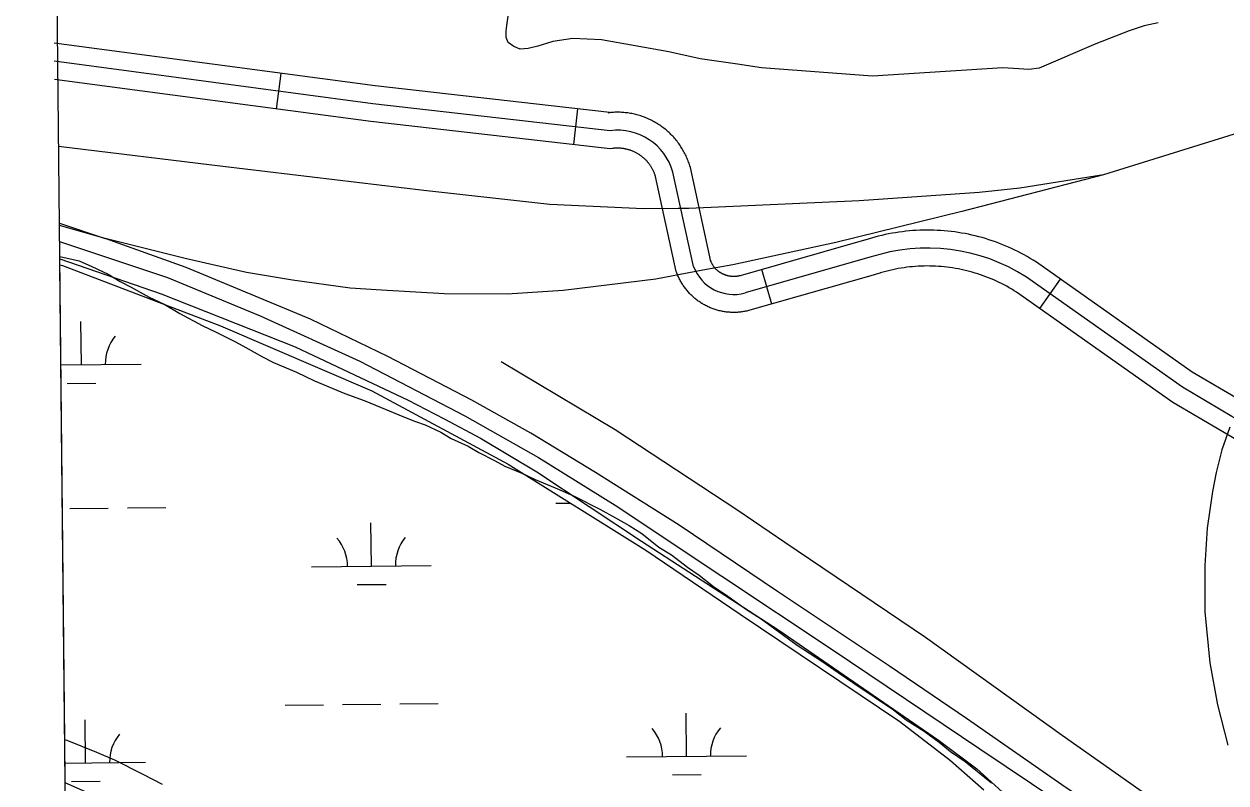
# Model space of a CAD drawing. Extents: x 3651524 to 3689615, y 505651 to 531377.
# Drawn here: x 3655686 to 3656690, y 515347 to 515981 of the extents above; entities that cross this region are included whole.
import ezdxf

# ---------------------------------------------------------------- set-up
doc = ezdxf.new("R2010")
doc.units = 0
for name, color, linetype in [('V-GRID-FRAM', 7, 'Continuous'), ('V-RAIL-TRAK', 7, 'Continuous'), ('V-ROAD-CNTR', 7, 'Continuous'), ('V-SITE-VEGE', 7, 'Continuous'), ('V-TOPO-SHOR', 7, 'Continuous'), ('V-WETL-SWMP', 7, 'Continuous')]:
    doc.layers.add(name, color=color, linetype=linetype)

msp = doc.modelspace()

# ---------------------------------------------------------------- linework, layer by layer
at = {"layer": 'V-GRID-FRAM'}
msp.add_lwpolyline([(3655577.191, 529244.355), (3687244.414, 529585.207), (3687448.048, 511403.469), (3655764.959, 511062.446), (3655577.191, 529244.355)], dxfattribs=at)
at = {"layer": 'V-RAIL-TRAK'}
for points in [[(3657027.03, 516055.879), (3656964.812, 516016.027), (3656895.915, 515977.383), (3656811.245, 515935.815), (3656705.116, 515891.768), (3656588.044, 515855.281)], [(3656588.044, 515855.281), (3656517.998, 515844.324), (3656484.208, 515840.746), (3656383.932, 515833.783), (3656241.69, 515827.377), (3656232.671, 515827.252), (3656203.691, 515826.851), (3656125.607, 515830.666), (3656020.154, 515842.289), (3655852.451, 515862.445), (3655715.217, 515879.068)], [(3656588.044, 515855.281), (3656469.657, 515824.631), (3656364.418, 515798.916)], [(3655715.878, 515815.034), (3655754.041, 515802.254)], [(3655754.041, 515802.254), (3655715.9, 515812.953)], [(3655716.037, 515799.636), (3655806.125, 515769.458), (3655883.634, 515737.667), (3655966.773, 515699.75), (3656054.605, 515653.92), (3656116.133, 515619.198), (3656179.937, 515579.44), (3656269.076, 515520.136), (3656361.201, 515458.749), (3656484.589, 515375.611), (3656593.037, 515303.071)], [(3656364.418, 515798.916), (3656278.325, 515780.308), (3656253.265, 515775.645), (3656213.909, 515768.319), (3656136.646, 515758.773), (3656089.911, 515755.673), (3656037.39, 515755.972), (3655984.883, 515758.902), (3655958.62, 515760.684), (3655910.641, 515767.451), (3655872.208, 515773.728), (3655822.096, 515785.168), (3655754.041, 515802.254)], [(3656820.952, 515163.739), (3656762.412, 515204.408), (3656689.573, 515253.538), (3656620.506, 515300.41), (3656553.242, 515345.759), (3656473.403, 515400.984), (3656409.302, 515444.843), (3656315.785, 515507.174), (3656233.592, 515562.538), (3656163.614, 515606.648), (3656109.569, 515639.594), (3656060.358, 515666.98), (3655990.169, 515703.645), (3655925.596, 515734.771), (3655821.772, 515778.057), (3655754.041, 515802.254)], [(3656693.52, 515644.583), (3656686.884, 515625.7), (3656682.024, 515606.664), (3656679.065, 515590.628), (3656674.482, 515560.17), (3656672.485, 515528.787), (3656672.632, 515490.166), (3656676.822, 515447.504), (3656683.188, 515412.579), (3656691.695, 515378.693)]]:
    msp.add_lwpolyline(points, dxfattribs=at)
at = {"layer": 'V-ROAD-CNTR'}
for p, q in [((3655897.061, 515910.381), (3655901.024, 515940.118)), ((3656145.568, 515880.624), (3656148.95, 515910.433)), ((3656310.85, 515747.406), (3656302.61, 515776.253)), ((3656534.672, 515743.666), (3656551.975, 515768.173))]:
    msp.add_line(p, q, dxfattribs=at)
for points in [[(3656210.623, 515900.808), (3656209.648, 515901.288), (3656208.674, 515901.756), (3656207.668, 515902.212), (3656206.657, 515902.655), (3656205.589, 515903.096), (3656204.578, 515903.49), (3656203.599, 515903.857), (3656202.515, 515904.245), (3656201.444, 515904.598), (3656200.436, 515904.917), (3656199.352, 515905.24), (3656198.263, 515905.539), (3656197.209, 515905.809), (3656196.175, 515906.057), (3656195.078, 515906.305), (3656193.97, 515906.526), (3656192.898, 515906.725), (3656191.82, 515906.904), (3656190.713, 515907.072), (3656189.607, 515907.214), (3656188.538, 515907.336), (3656187.423, 515907.444), (3656186.304, 515907.531), (3656185.235, 515907.594), (3656184.121, 515907.646), (3656183.006, 515907.672), (3656181.893, 515907.683), (3656180.785, 515907.67), (3656179.719, 515907.642), (3656178.623, 515907.596), (3656177.467, 515907.526), (3656176.366, 515907.434), (3656175.304, 515907.333), (3656174.242, 515907.212), (3656175.713, 515907.396), (3655979.572, 515929.651), (3655711.344, 515965.396)], [(3656175.803, 515892.29), (3655977.736, 515914.763), (3655711.5, 515950.243)], [(3656197.057, 515874.048), (3656196.524, 515874.31), (3656195.98, 515874.572), (3656195.45, 515874.812), (3656194.911, 515875.049), (3656194.427, 515875.248), (3656193.866, 515875.466), (3656193.267, 515875.691), (3656192.761, 515875.873), (3656192.234, 515876.046), (3656191.628, 515876.237), (3656191.096, 515876.396), (3656190.559, 515876.543), (3656189.987, 515876.691), (3656189.381, 515876.835), (3656188.832, 515876.959), (3656188.288, 515877.068), (3656187.704, 515877.177), (3656187.116, 515877.274), (3656186.551, 515877.36), (3656185.989, 515877.432), (3656185.384, 515877.502), (3656184.825, 515877.556), (3656184.258, 515877.599), (3656183.651, 515877.636), (3656183.073, 515877.662), (3656182.508, 515877.676), (3656181.929, 515877.681), (3656181.355, 515877.674), (3656180.735, 515877.658), (3656180.153, 515877.634), (3656179.619, 515877.602), (3656179.042, 515877.554), (3656178.432, 515877.495), (3656177.81, 515877.424), (3656175.893, 515877.184), (3655975.9, 515899.875), (3655711.657, 515935.089)], [(3656272.453, 515771.488), (3656272.127, 515771.601), (3656271.837, 515771.709), (3656271.458, 515771.858), (3656271.086, 515772.008), (3656270.803, 515772.129), (3656270.459, 515772.286), (3656270.131, 515772.439), (3656269.805, 515772.602), (3656269.469, 515772.773), (3656269.178, 515772.93), (3656268.845, 515773.117), (3656268.513, 515773.31), (3656268.239, 515773.475), (3656267.932, 515773.671), (3656267.608, 515773.882), (3656267.316, 515774.082), (3656267.003, 515774.302), (3656266.747, 515774.489), (3656266.446, 515774.72), (3656266.124, 515774.973), (3656265.883, 515775.168), (3656265.617, 515775.395), (3656265.307, 515775.667), (3656265.058, 515775.892), (3656264.807, 515776.129), (3656264.545, 515776.385), (3656264.261, 515776.672), (3656264.016, 515776.925), (3656263.79, 515777.171), (3656263.544, 515777.446), (3656263.302, 515777.728), (3656263.072, 515778.003), (3656262.855, 515778.275), (3656262.621, 515778.578), (3656262.41, 515778.859), (3656262.203, 515779.148), (3656261.98, 515779.47), (3656261.785, 515779.76), (3656261.595, 515780.057), (3656261.41, 515780.354), (3656261.226, 515780.666), (3656261.023, 515781.02), (3656260.855, 515781.324), (3656260.707, 515781.606), (3656260.539, 515781.943), (3656260.367, 515782.296), (3656260.216, 515782.625), (3656260.066, 515782.963), (3656259.947, 515783.248), (3656259.812, 515783.591), (3656259.644, 515784.03), (3656260.012, 515783.038), (3656242.893, 515861.434), (3656242.458, 515862.916), (3656242.112, 515864.003), (3656241.774, 515865.005), (3656241.408, 515866.048), (3656241.005, 515867.119), (3656240.616, 515868.101), (3656240.197, 515869.123), (3656239.738, 515870.174), (3656239.282, 515871.17), (3656238.801, 515872.176), (3656238.323, 515873.129), (3656237.824, 515874.096), (3656237.273, 515875.11), (3656236.722, 515876.079), (3656236.174, 515877.004), (3656235.602, 515877.942), (3656235.005, 515878.876), (3656234.392, 515879.806), (3656233.756, 515880.724), (3656233.137, 515881.593), (3656232.471, 515882.496), (3656231.782, 515883.391), (3656231.114, 515884.228), (3656230.409, 515885.09), (3656229.679, 515885.938), (3656228.958, 515886.755), (3656228.218, 515887.56), (3656227.442, 515888.383), (3656226.644, 515889.187), (3656225.893, 515889.924), (3656225.103, 515890.676), (3656224.264, 515891.446), (3656223.425, 515892.185), (3656222.616, 515892.874), (3656221.755, 515893.589), (3656220.849, 515894.304), (3656220.007, 515894.947), (3656219.141, 515895.592), (3656218.204, 515896.261), (3656217.299, 515896.878), (3656216.375, 515897.492), (3656215.458, 515898.071), (3656214.533, 515898.644), (3656213.536, 515899.227), (3656212.596, 515899.758), (3656211.643, 515900.276), (3656210.623, 515900.808)], [(3656262.851, 515743.066), (3656261.999, 515743.359), (3656261.119, 515743.687), (3656260.336, 515743.994), (3656259.55, 515744.314), (3656258.691, 515744.681), (3656257.893, 515745.044), (3656257.091, 515745.419), (3656256.301, 515745.812), (3656255.527, 515746.207), (3656254.714, 515746.646), (3656253.963, 515747.067), (3656253.219, 515747.5), (3656252.419, 515747.983), (3656251.676, 515748.457), (3656250.956, 515748.926), (3656250.218, 515749.43), (3656249.505, 515749.932), (3656248.759, 515750.479), (3656248.068, 515751.008), (3656247.408, 515751.525), (3656246.679, 515752.118), (3656245.997, 515752.701), (3656245.365, 515753.253), (3656244.688, 515753.866), (3656244.031, 515754.487), (3656243.403, 515755.099), (3656242.809, 515755.7), (3656242.186, 515756.345), (3656241.568, 515757.017), (3656240.982, 515757.672), (3656240.41, 515758.338), (3656239.838, 515759.023), (3656239.277, 515759.725), (3656238.747, 515760.408), (3656238.212, 515761.125), (3656237.689, 515761.852), (3656237.204, 515762.552), (3656236.699, 515763.302), (3656236.219, 515764.053), (3656235.742, 515764.82), (3656235.294, 515765.582), (3656234.875, 515766.31), (3656234.443, 515767.096), (3656234.007, 515767.922), (3656233.619, 515768.701), (3656233.247, 515769.468), (3656232.874, 515770.277), (3656232.52, 515771.077), (3656232.155, 515771.944), (3656231.832, 515772.765), (3656231.558, 515773.488), (3656231.15, 515774.588), (3656213.81, 515854), (3656213.769, 515854.14), (3656213.605, 515854.655), (3656213.405, 515855.247), (3656213.211, 515855.802), (3656213.02, 515856.309), (3656212.791, 515856.887), (3656212.568, 515857.431), (3656212.353, 515857.924), (3656212.109, 515858.456), (3656211.86, 515858.978), (3656211.584, 515859.527), (3656211.311, 515860.058), (3656211.054, 515860.53), (3656210.775, 515861.021), (3656210.463, 515861.548), (3656210.159, 515862.046), (3656209.844, 515862.538), (3656209.533, 515863.01), (3656209.205, 515863.484), (3656208.85, 515863.983), (3656208.512, 515864.44), (3656208.175, 515864.879), (3656207.791, 515865.358), (3656207.431, 515865.798), (3656207.059, 515866.23), (3656206.662, 515866.681), (3656206.262, 515867.116), (3656205.882, 515867.519), (3656205.492, 515867.911), (3656205.039, 515868.356), (3656204.613, 515868.762), (3656204.21, 515869.132), (3656203.783, 515869.507), (3656203.304, 515869.916), (3656202.871, 515870.275), (3656202.451, 515870.608), (3656201.953, 515870.987), (3656201.465, 515871.35), (3656201.038, 515871.655), (3656200.543, 515871.992), (3656200.063, 515872.312), (3656199.556, 515872.631), (3656199.051, 515872.944), (3656198.586, 515873.217), (3656198.062, 515873.512), (3656197.539, 515873.796), (3656197.057, 515874.048)], [(3656245.581, 515778.813), (3656228.352, 515857.717)], [(3656702.86, 515666.509), (3656662.025, 515690.474), (3656531.881, 515782.36), (3656529.181, 515784.078), (3656526.655, 515785.605), (3656524.176, 515787.047), (3656521.625, 515788.492), (3656519.009, 515789.895), (3656516.462, 515791.204), (3656513.845, 515792.512), (3656511.16, 515793.777), (3656508.51, 515794.969), (3656505.811, 515796.131), (3656503.146, 515797.218), (3656500.439, 515798.287), (3656497.639, 515799.322), (3656494.881, 515800.28), (3656492.144, 515801.18), (3656489.365, 515802.056), (3656486.538, 515802.879), (3656483.719, 515803.656), (3656480.867, 515804.376), (3656478.06, 515805.041), (3656475.188, 515805.672), (3656472.304, 515806.246), (3656469.46, 515806.757), (3656466.572, 515807.24), (3656463.663, 515807.656), (3656460.774, 515808.031), (3656457.883, 515808.348), (3656454.947, 515808.63), (3656452.007, 515808.837), (3656449.136, 515809.004), (3656446.235, 515809.125), (3656443.288, 515809.196), (3656440.343, 515809.207), (3656437.454, 515809.167), (3656434.526, 515809.093), (3656431.556, 515808.944), (3656428.687, 515808.754), (3656425.79, 515808.524), (3656422.849, 515808.233), (3656419.947, 515807.882), (3656417.044, 515807.498), (3656414.178, 515807.047), (3656411.319, 515806.573), (3656408.392, 515806.015), (3656405.557, 515805.426), (3656402.735, 515804.792), (3656399.839, 515804.092), (3656397.039, 515803.342), (3656394.245, 515802.571), (3656391.438, 515801.721), (3656388.63, 515800.834), (3656388.435, 515800.767), (3656284.563, 515771.098), (3656284.247, 515771.013), (3656283.931, 515770.937), (3656283.542, 515770.849), (3656283.184, 515770.774), (3656282.87, 515770.715), (3656282.466, 515770.646), (3656282.104, 515770.589), (3656281.793, 515770.547), (3656281.42, 515770.504), (3656281.049, 515770.466), (3656280.665, 515770.435), (3656280.299, 515770.409), (3656279.985, 515770.394), (3656279.639, 515770.385), (3656279.219, 515770.38), (3656278.86, 515770.38), (3656278.511, 515770.388), (3656278.152, 515770.402), (3656277.804, 515770.422), (3656277.412, 515770.451), (3656277.065, 515770.482), (3656276.726, 515770.52), (3656276.336, 515770.57), (3656275.992, 515770.619), (3656275.634, 515770.678), (3656275.275, 515770.742), (3656274.908, 515770.816), (3656274.573, 515770.888), (3656274.252, 515770.965), (3656273.845, 515771.068), (3656273.487, 515771.165), (3656273.17, 515771.257), (3656272.839, 515771.36), (3656272.453, 515771.488)], [(3655716.186, 515785.202), (3655800.868, 515755.908), (3655912.687, 515711.634), (3656007.159, 515667.133), (3656037.175, 515651.483), (3656067.596, 515635.258), (3656114.681, 515607.156), (3656202.069, 515549.224), (3656316.766, 515474.798), (3656450.209, 515383.084), (3656482.187, 515358.901), (3656506.308, 515337.065), (3656541.46, 515302.628), (3656616.681, 515239.917), (3656684.412, 515180.535), (3656743.501, 515131.86), (3656761.956, 515118.659), (3656783.335, 515105.334), (3656799.958, 515095.211), (3656815.427, 515086.576)], [(3656702.538, 515632.004), (3656687.734, 515640.601), (3656645.753, 515665.24), (3656515.169, 515757.436), (3656513.367, 515758.582), (3656511.351, 515759.801), (3656509.24, 515761.029), (3656507.141, 515762.218), (3656505.065, 515763.331), (3656502.898, 515764.444), (3656500.743, 515765.522), (3656498.614, 515766.525), (3656496.426, 515767.509), (3656494.213, 515768.461), (3656491.966, 515769.378), (3656489.729, 515770.263), (3656487.519, 515771.078), (3656485.269, 515771.86), (3656482.948, 515772.624), (3656480.663, 515773.344), (3656478.358, 515774.015), (3656476.063, 515774.648), (3656473.737, 515775.234), (3656471.382, 515775.793), (3656469.044, 515776.306), (3656466.72, 515776.768), (3656464.33, 515777.199), (3656461.978, 515777.592), (3656459.607, 515777.93), (3656457.208, 515778.243), (3656454.813, 515778.504), (3656452.455, 515778.732), (3656450.085, 515778.899), (3656447.64, 515779.04), (3656445.245, 515779.141), (3656442.87, 515779.198), (3656440.495, 515779.207), (3656438.04, 515779.173), (3656435.658, 515779.113), (3656433.304, 515778.994), (3656430.867, 515778.832), (3656428.452, 515778.64), (3656426.123, 515778.411), (3656423.715, 515778.12), (3656421.344, 515777.806), (3656418.962, 515777.431), (3656416.583, 515777.037), (3656414.256, 515776.593), (3656411.897, 515776.102), (3656409.545, 515775.574), (3656407.243, 515775.018), (3656404.913, 515774.394), (3656402.587, 515773.751), (3656400.302, 515773.059), (3656398.01, 515772.336), (3656397.423, 515772.135), (3656292.541, 515742.176), (3656291.647, 515741.939), (3656290.753, 515741.721), (3656289.928, 515741.537), (3656289.058, 515741.352), (3656288.146, 515741.181), (3656287.324, 515741.042), (3656286.45, 515740.903), (3656285.525, 515740.779), (3656284.662, 515740.678), (3656283.785, 515740.59), (3656282.929, 515740.519), (3656282.051, 515740.459), (3656281.113, 515740.414), (3656280.217, 515740.389), (3656279.387, 515740.38), (3656278.5, 515740.38), (3656277.597, 515740.402), (3656276.712, 515740.434), (3656275.81, 515740.488), (3656274.96, 515740.551), (3656274.061, 515740.632), (3656273.162, 515740.732), (3656272.316, 515740.84), (3656271.426, 515740.967), (3656270.55, 515741.112), (3656269.677, 515741.268), (3656268.822, 515741.44), (3656267.937, 515741.628), (3656267.044, 515741.843), (3656266.241, 515742.048), (3656265.397, 515742.275), (3656264.516, 515742.531), (3656263.655, 515742.8), (3656262.851, 515743.066)], [(3656392.929, 515786.451), (3656288.552, 515756.637)], [(3657035.098, 515525.421), (3656935.269, 515574.216), (3656894.752, 515596.905), (3656869.132, 515608.237), (3656847.847, 515614.384), (3656816.351, 515618.054), (3656791.032, 515621.974), (3656762.352, 515627.408), (3656741.117, 515632.319), (3656722.665, 515639.819), (3656709.237, 515645.46), (3656695.297, 515653.555), (3656653.889, 515677.857), (3656523.525, 515769.898)]]:
    msp.add_lwpolyline(points, dxfattribs=at)
for centre, radius, start, end in [((3656181.933, 515844.386), 48.295, 16.023997, 97.29263), ((3656440.936, 515641.759), 152.448, 57.197312, 108.355287), ((3656279.148, 515791.136), 35.757, 200.158225, 285.248078)]:
    msp.add_arc(centre, radius, start, end, dxfattribs=at)
at = {"layer": 'V-SITE-VEGE'}
for p, q in [((3655720.337, 515383.251), (3655716.166, 515787.118)), ((3655716.166, 515787.118), (3655732.393, 515783.536)), ((3655732.393, 515783.536), (3655742.953, 515778.817)), ((3655742.953, 515778.817), (3655756.621, 515772.313)), ((3655756.621, 515772.313), (3655766.589, 515766.351)), ((3655766.589, 515766.351), (3655775.915, 515761.608)), ((3655775.915, 515761.608), (3655790.851, 515753.28)), ((3655790.851, 515753.28), (3655803.281, 515747.368)), ((3655803.281, 515747.368), (3655816.359, 515739.62)), ((3655816.359, 515739.62), (3655835.025, 515729.52)), ((3655835.025, 515729.52), (3655847.452, 515723.607)), ((3655847.452, 515723.607), (3655862.994, 515715.907)), ((3655862.994, 515715.907), (3655871.706, 515711.151)), ((3655871.706, 515711.151), (3655885.399, 515703.416)), ((3655885.399, 515703.416), (3655894.726, 515698.675)), ((3655894.726, 515698.675), (3655913.971, 515690.431)), ((3655913.971, 515690.431), (3655928.887, 515683.335)), ((3655928.887, 515683.335), (3655954.333, 515672.751)), ((3655954.333, 515672.751), (3655970.451, 515666.91)), ((3655970.451, 515666.91), (3655984.727, 515661.032)), ((3655984.727, 515661.032), (3656002.729, 515653.381)), ((3656002.729, 515653.381), (3656013.277, 515649.279)), ((3656013.277, 515649.279), (3656021.335, 515646.356)), ((3656021.335, 515646.356), (3656034.379, 515640.456)), ((3656034.379, 515640.456), (3656043.102, 515635.086)), ((3656043.102, 515635.086), (3656057.388, 515628.592)), ((3656057.388, 515628.592), (3656066.113, 515623.22)), ((3656066.113, 515623.22), (3656079.167, 515616.705)), ((3656079.167, 515616.705), (3656087.879, 515611.952)), ((3656087.879, 515611.952), (3656102.154, 515606.076)), ((3656102.154, 515606.076), (3656113.338, 515600.752)), ((3656113.338, 515600.752), (3656133.197, 515592.523)), ((3656133.197, 515592.523), (3656146.243, 515586.62)), ((3656146.243, 515586.62), (3656167.38, 515575.952)), ((3656167.38, 515575.952), (3656180.451, 515568.819)), ((3656180.451, 515568.819), (3656191.657, 515562.27)), ((3656191.657, 515562.27), (3656202.252, 515555.704)), ((3656202.252, 515555.704), (3656216.633, 515544.288)), ((3656216.633, 515544.288), (3656227.227, 515537.722)), ((3656227.227, 515537.722), (3656240.355, 515527.513)), ((3656240.355, 515527.513), (3656250.333, 515520.939)), ((3656250.333, 515520.939), (3656262.215, 515511.32)), ((3656262.215, 515511.32), (3656272.197, 515504.741)), ((3656272.197, 515504.741), (3656289.679, 515492.156)), ((3656289.679, 515492.156), (3656302.143, 515484.397)), ((3656302.143, 515484.397), (3656332.126, 515462.204)), ((3656332.126, 515462.204), (3656352.698, 515449.062)), ((3656352.698, 515449.062), (3656366.43, 515439.482)), ((3656366.43, 515439.482), (3656379.533, 515430.503)), ((3656379.533, 515430.503), (3656412.594, 515408.371)), ((3656412.594, 515408.371), (3656423.223, 515399.96)), ((3656423.223, 515399.96), (3656438.183, 515390.401)), ((3656438.183, 515390.401), (3656450.672, 515381.413)), ((3655722.377, 515382.572), (3655720.337, 515383.251)), ((3655747.194, 515372.592), (3655722.377, 515382.572)), ((3656450.672, 515381.413), (3656460.058, 515373.592)), ((3655762.098, 515366.11), (3655747.194, 515372.592)), ((3655785.719, 515354.26), (3655762.098, 515366.11)), ((3656460.058, 515373.592), (3656472.534, 515365.217)), ((3656472.534, 515365.217), (3656494.434, 515347.176)), ((3655801.888, 515345.958), (3655785.719, 515354.26))]:
    msp.add_line(p, q, dxfattribs=at)
at = {"layer": 'V-TOPO-SHOR'}
msp.add_lwpolyline([(3656084.918, 515699.437), (3656180.053, 515642.654), (3656282.537, 515575.217), (3656321.795, 515548.397), (3656439.345, 515468.916), (3656553.404, 515387.182), (3656674.039, 515302.262), (3656705.75, 515278.017), (3656710.301, 515277.143), (3656712.851, 515277.598), (3656715.386, 515278.644)], dxfattribs=at)
at = {"layer": 'V-WETL-SWMP'}
for p, q in [((3656089.511, 515980.146), (3656090.703, 515987.859)), ((3656089.03, 515975.603), (3656089.511, 515980.146)), ((3656622.065, 515979.868), (3656609.357, 515975.817)), ((3656633.625, 515982.513), (3656622.065, 515979.868)), ((3656088.962, 515970.281), (3656089.03, 515975.603)), ((3656090.642, 515965.988), (3656088.962, 515970.281)), ((3656144.743, 515969.271), (3656128.054, 515966.896)), ((3656168.607, 515968.274), (3656144.743, 515969.271)), ((3656224.805, 515958.21), (3656168.607, 515968.274)), ((3656609.357, 515975.817), (3656581.448, 515964.894)), ((3656095.454, 515962.558), (3656090.642, 515965.988)), ((3656100.823, 515960.521), (3656095.454, 515962.558)), ((3656107.316, 515960.876), (3656100.823, 515960.521)), ((3656115.543, 515962.849), (3656107.316, 515960.876)), ((3656128.054, 515966.896), (3656115.543, 515962.849)), ((3656250.954, 515952.343), (3656224.805, 515958.21)), ((3656581.448, 515964.894), (3656534.261, 515944.638)), ((3656282.391, 515947.786), (3656250.954, 515952.343)), ((3656302.168, 515944.72), (3656282.391, 515947.786)), ((3656394.934, 515937.908), (3656302.168, 515944.72)), ((3656503.914, 515944.887), (3656394.934, 515937.908)), ((3656517.337, 515943.833), (3656503.914, 515944.887)), ((3656525.621, 515943.443), (3656517.337, 515943.833)), ((3656534.261, 515944.638), (3656525.621, 515943.443)), ((3655720.708, 515347.314), (3655716.238, 515780.142)), ((3655716.238, 515780.142), (3655718.467, 515779.526)), ((3655718.467, 515779.526), (3655850.269, 515729.234)), ((3655734.198, 515696.689), (3655733.811, 515732.687)), ((3655850.269, 515729.234), (3655976.859, 515674.881)), ((3655717.102, 515696.505), (3655784.195, 515697.228)), ((3655722.365, 515681.13), (3655746.364, 515681.389)), ((3655976.859, 515674.881), (3656090.639, 515613.529)), ((3656090.639, 515613.529), (3656205.66, 515541.591)), ((3655724.647, 515576.509), (3655756.645, 515576.854)), ((3655772.645, 515577.026), (3655804.643, 515577.37)), ((3656130.532, 515580.878), (3656142.636, 515581.008)), ((3655976.495, 515528.475), (3655976.107, 515564.473)), ((3656205.66, 515541.591), (3656284.438, 515488.242)), ((3655926.498, 515527.937), (3656026.492, 515529.013)), ((3655964.662, 515512.916), (3655988.66, 515513.174)), ((3656284.438, 515488.242), (3656417.788, 515398.46)), ((3655904.334, 515412.26), (3655936.332, 515412.605)), ((3655952.331, 515412.777), (3655984.329, 515413.121)), ((3656000.328, 515413.294), (3656032.326, 515413.638)), ((3656239.658, 515369.437), (3656239.271, 515405.435)), ((3655737.779, 515364.035), (3655737.392, 515400.033)), ((3656417.788, 515398.46), (3656460.27, 515365.863)), ((3656189.661, 515368.899), (3656289.655, 515369.975)), ((3656460.27, 515365.863), (3656488.004, 515341.363)), ((3655720.538, 515363.85), (3655787.776, 515364.573)), ((3655772.378, 515324.585), (3655720.708, 515347.314)), ((3655725.946, 515348.476), (3655749.945, 515348.734)), ((3656227.825, 515353.878), (3656251.824, 515354.136))]:
    msp.add_line(p, q, dxfattribs=at)
for centre, start, end in [((3655789.433, 515697.759), 139.844858, 181.388517), ((3655921.25, 515528.355), 359.844867, 41.388526), ((3656031.73, 515529.545), 139.844858, 181.388517), ((3655793.014, 515365.104), 139.844858, 181.388517), ((3656184.413, 515369.317), 359.844867, 41.388526), ((3656294.893, 515370.506), 139.844858, 181.388517)]:
    msp.add_arc(centre, 35.246, start, end, dxfattribs=at)

doc.saveas('drawing.dxf')
